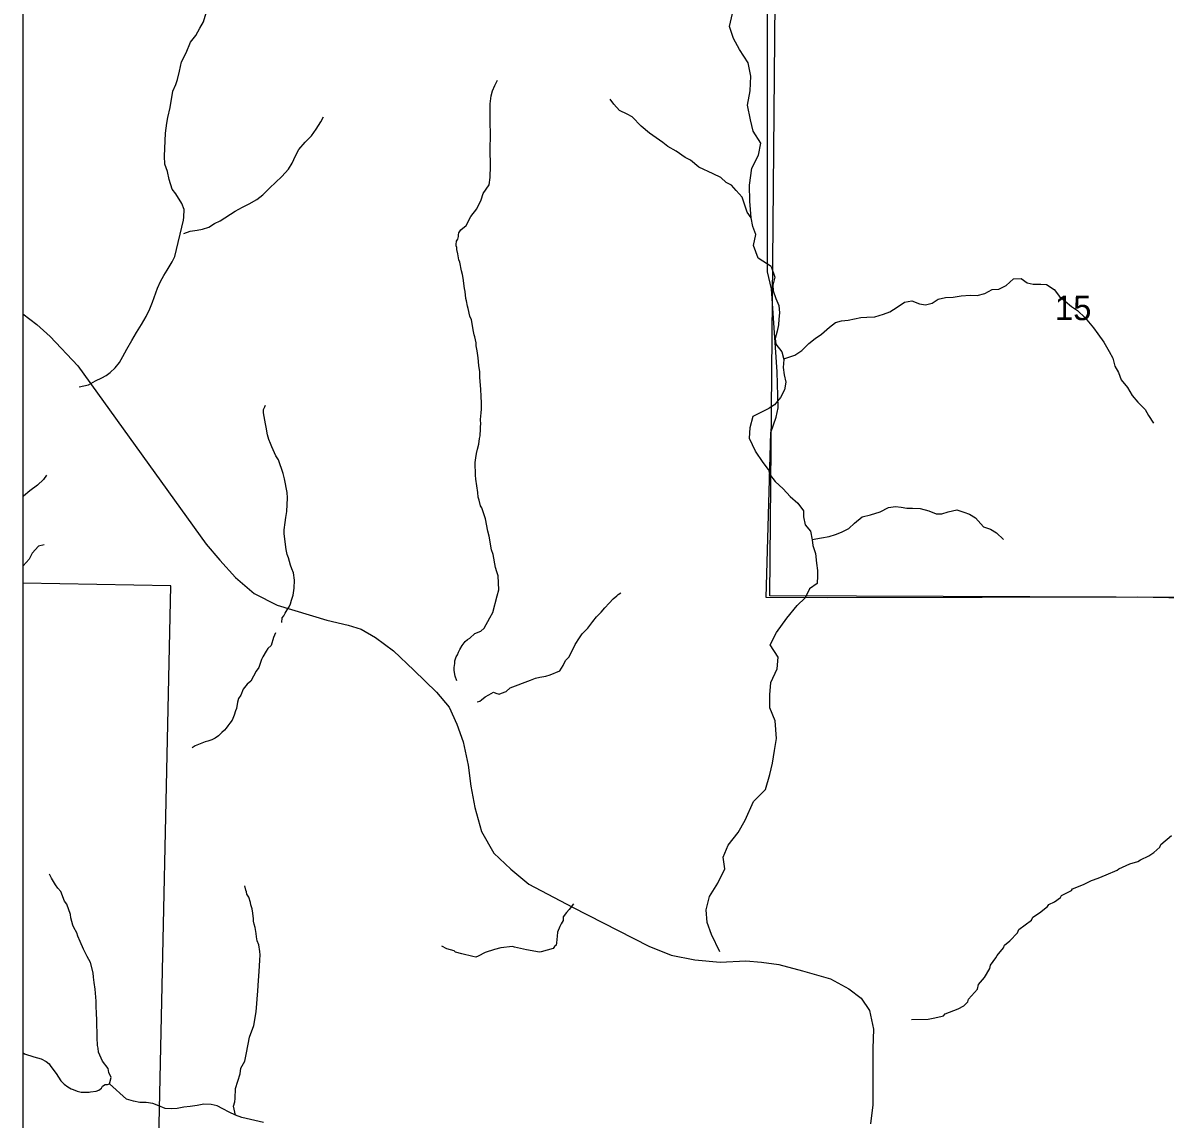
# Model space of a CAD drawing. Extents: x -10 to 158, y 8 to 33.
# Drawn here: x 2.1 to 4.05, y 17.507 to 19.378 of the extents above; entities that cross this region are included whole.
import ezdxf

# ---------------------------------------------------------------- set-up
doc = ezdxf.new("R2010")
doc.units = 0
for name, color, linetype in [('GM_X_Corporation', 7, 'Continuous'), ('GM_X_Minor_River', 7, 'Continuous'), ('GM_X_Rail_Line', 7, 'Continuous'), ('GM_X_Section_Text', 7, 'Continuous')]:
    doc.layers.add(name, color=color, linetype=linetype)

msp = doc.modelspace()

# ---------------------------------------------------------------- linework, layer by layer
at = {"layer": 'GM_X_Corporation'}
msp.add_lwpolyline([(5.7441, 17.4016), (5.3204, 17.3974), (4.9935, 17.4026), (4.6584, 17.4086), (4.4004, 17.4134), (4.4034, 17.9704), (4.4042, 18.3894), (4.0024, 18.3977), (3.4726, 18.3965), (3.3689, 18.3974), (3.3767, 18.6789), (3.3859, 18.705), (3.3893, 18.7211), (3.3872, 18.7823), (3.3779, 18.9242), (3.3711, 18.9532), (3.3709, 19.4089), (3.3147, 19.4093), (2.7824, 19.4152), (2.1, 19.4241), (2.1, 14.1), (8.9, 14.1)], dxfattribs=at)
for points in [[(3.384, 19.4149), (4.4084, 19.4053), (4.4097, 18.3961), (3.3747, 18.3999)], [(2.1, 18.4216), (2.1, 17.4478), (2.3314, 17.4451), (2.3525, 18.417)]]:
    msp.add_lwpolyline(points, close=True, dxfattribs=at)
at = {"layer": 'GM_X_Minor_River'}
for points in [[(2.3954, 19.3568), (2.4023, 19.3693), (2.4085, 19.3802), (2.4178, 19.4127), (2.4282, 19.4188)], [(3.343, 19.0454), (3.3409, 19.0742), (3.3405, 19.1011), (3.3443, 19.1303), (3.3557, 19.1524), (3.3598, 19.1732), (3.3466, 19.1934), (3.342, 19.2127), (3.3367, 19.2378), (3.3416, 19.262), (3.3428, 19.2871), (3.3382, 19.3099), (3.323, 19.3326), (3.3128, 19.3516), (3.3059, 19.3721), (3.3113, 19.3941), (3.334, 19.4048), (3.339, 19.4089)], [(2.3742, 19.0414), (2.3745, 19.0467), (2.3751, 19.0596), (2.3715, 19.0702), (2.361, 19.0864), (2.3548, 19.0946), (2.3496, 19.1109), (2.3468, 19.1245), (2.3424, 19.137), (2.3418, 19.151), (2.3424, 19.1639), (2.3435, 19.1901), (2.3459, 19.2069), (2.3473, 19.2168), (2.3512, 19.2339), (2.3558, 19.2617), (2.3609, 19.2732), (2.3642, 19.2819), (2.3674, 19.296), (2.3706, 19.312), (2.3788, 19.3273), (2.3861, 19.3453), (2.3954, 19.3568)], [(2.8475, 19.0247), (2.8565, 19.0324), (2.8646, 19.0477), (2.8751, 19.0611), (2.8825, 19.076), (2.8854, 19.0871), (2.8958, 19.1017), (2.8979, 19.1146), (2.8984, 19.1344), (2.8982, 19.1438), (2.8977, 19.1526), (2.8975, 19.1693), (2.8981, 19.1799), (2.8983, 19.1928), (2.8977, 19.2042), (2.8976, 19.2141), (2.8977, 19.2319), (2.8976, 19.2403), (2.8996, 19.254), (2.9018, 19.2624), (2.9058, 19.2715), (2.9103, 19.2807)], [(3.3459, 19.0306), (3.343, 19.0454), (3.336, 19.0552), (3.3324, 19.0673), (3.3277, 19.0805), (3.3176, 19.0921), (3.3095, 19.1011), (3.3007, 19.1055), (3.2914, 19.1141), (3.278, 19.1204), (3.2535, 19.1318), (3.2393, 19.1441), (3.2305, 19.1485), (3.2151, 19.1593), (3.2009, 19.167), (3.1921, 19.1741), (3.1698, 19.1901), (3.1555, 19.202), (3.1401, 19.2177), (3.1313, 19.2225), (3.1183, 19.2288), (3.1086, 19.2393), (3.1024, 19.2479)], [(2.3748, 19.019), (2.3856, 19.0229), (2.3974, 19.0244), (2.4069, 19.026), (2.4172, 19.0298), (2.427, 19.0356), (2.4366, 19.0406), (2.4623, 19.0566), (2.4748, 19.0634), (2.4864, 19.0695), (2.4996, 19.0767), (2.5094, 19.0848), (2.5217, 19.0966), (2.5312, 19.1059), (2.5422, 19.1158), (2.5534, 19.1284), (2.5596, 19.1386), (2.5651, 19.1514), (2.5713, 19.1622), (2.5821, 19.1745), (2.5925, 19.1856), (2.6006, 19.1968), (2.6084, 19.2095), (2.6129, 19.2178)], [(2.1962, 18.7567), (2.2122, 18.7604), (2.2239, 18.7671), (2.2348, 18.7726), (2.242, 18.7765), (2.2491, 18.7815), (2.2573, 18.7893), (2.2647, 18.7985), (2.2706, 18.8085), (2.2776, 18.8211), (2.2861, 18.8361), (2.2942, 18.8495), (2.3027, 18.8633), (2.3104, 18.8771), (2.3167, 18.8901), (2.3214, 18.9016), (2.3301, 18.9253), (2.3352, 18.9367), (2.3407, 18.9471), (2.3463, 18.9563), (2.3551, 18.9701), (2.3595, 18.9797), (2.3742, 19.0414)], [(3.377, 18.9624), (3.3552, 18.9768), (3.3472, 18.998), (3.351, 19.017), (3.3459, 19.0306)], [(2.8407, 18.2553), (2.8377, 18.2633), (2.8361, 18.2726), (2.8364, 18.2779), (2.8374, 18.2847), (2.8373, 18.2893), (2.8398, 18.2958), (2.8417, 18.2996), (2.8435, 18.3038), (2.8461, 18.3084), (2.8497, 18.3153), (2.8549, 18.3222), (2.8591, 18.3254), (2.8628, 18.3277), (2.8714, 18.3358), (2.8816, 18.3401), (2.8872, 18.3448), (2.8971, 18.3628), (2.9023, 18.372), (2.9098, 18.3999), (2.9123, 18.4102), (2.9115, 18.4345), (2.9091, 18.4413), (2.907, 18.4488), (2.9025, 18.4708), (2.8997, 18.4787), (2.8962, 18.5022), (2.8938, 18.5105), (2.8897, 18.5314), (2.8873, 18.5382), (2.8833, 18.5506), (2.8813, 18.5536), (2.8789, 18.5635), (2.8772, 18.5688), (2.8764, 18.5764), (2.8733, 18.5991), (2.8724, 18.6063), (2.872, 18.628), (2.8734, 18.636), (2.8741, 18.6432), (2.8758, 18.6504), (2.878, 18.6592), (2.8793, 18.6687), (2.8804, 18.6733), (2.8809, 18.6855), (2.8812, 18.6893), (2.8815, 18.6931), (2.8814, 18.7011), (2.8823, 18.7125), (2.8826, 18.7189), (2.8828, 18.7292), (2.8822, 18.7413), (2.8817, 18.7523), (2.8802, 18.7732), (2.88, 18.7823), (2.8783, 18.7933), (2.8769, 18.8066), (2.8752, 18.8184), (2.8739, 18.8267), (2.8738, 18.832), (2.8714, 18.8426), (2.8702, 18.846), (2.8693, 18.8517), (2.8656, 18.8714), (2.8632, 18.8774), (2.8599, 18.8907), (2.8587, 18.8945), (2.857, 18.9039), (2.8562, 18.9077), (2.8548, 18.9195), (2.854, 18.9248), (2.8518, 18.9426), (2.8502, 18.9486), (2.8489, 18.9551), (2.8456, 18.9698), (2.844, 18.974), (2.8427, 18.9839), (2.8407, 18.9914), (2.8406, 18.9948), (2.8398, 18.9975), (2.8394, 19.0001), (2.8404, 19.0055), (2.8427, 19.0093), (2.8437, 19.0135), (2.8437, 19.0165), (2.844, 19.02), (2.8475, 19.0247)], [(3.377, 18.9624), (3.3837, 18.944), (3.38, 18.9303), (3.3805, 18.9208), (3.3852, 18.9076), (3.3903, 18.8959), (3.3916, 18.8834), (3.3906, 18.8724), (3.3899, 18.8629), (3.3877, 18.8522), (3.3841, 18.8393), (3.3853, 18.8298), (3.3957, 18.8167), (3.3989, 18.8038), (3.3979, 18.7901), (3.3996, 18.7776), (3.4024, 18.7651), (3.3999, 18.7518), (3.3932, 18.7389), (3.3827, 18.7262), (3.374, 18.7204)], [(3.3987, 18.8046), (3.4174, 18.8108), (3.4298, 18.8189), (3.4414, 18.8308), (3.4523, 18.8393), (3.4629, 18.8466), (3.4768, 18.8589), (3.4873, 18.8666), (3.4975, 18.8694), (3.5088, 18.8706), (3.5194, 18.873), (3.5304, 18.8754), (3.5403, 18.8759), (3.5543, 18.8764), (3.569, 18.8808), (3.5796, 18.8851), (3.5924, 18.8932), (3.6048, 18.9013), (3.6173, 18.9037), (3.6306, 18.8989), (3.6405, 18.8967), (3.6518, 18.8999), (3.6624, 18.9064), (3.6748, 18.9096), (3.6881, 18.9098), (3.7017, 18.9122), (3.7169, 18.9135), (3.7286, 18.9129), (3.7422, 18.9164), (3.7547, 18.923), (3.766, 18.9235), (3.7781, 18.9301), (3.7908, 18.9416), (3.8037, 18.9418), (3.814, 18.9347), (3.8243, 18.9325), (3.8376, 18.9323), (3.8471, 18.9316), (3.8604, 18.9234), (3.8693, 18.9114), (3.8788, 18.9031), (3.8896, 18.8941), (3.8999, 18.887), (3.9133, 18.875), (3.9275, 18.8574), (3.9348, 18.8476), (3.9452, 18.8333), (3.9541, 18.8171), (3.9603, 18.8058), (3.9639, 18.7921), (3.9701, 18.7812), (3.9748, 18.7691), (3.9852, 18.7556), (3.9936, 18.7424), (4.0033, 18.7307), (4.0155, 18.718), (4.0213, 18.7078), (4.0298, 18.695)], [(2.5418, 18.3544), (2.5426, 18.3625), (2.5452, 18.366), (2.5478, 18.3706), (2.5514, 18.3764), (2.5544, 18.3813), (2.5566, 18.3863), (2.5588, 18.3928), (2.5613, 18.4012), (2.563, 18.413), (2.5635, 18.4267), (2.5617, 18.4392), (2.559, 18.4464), (2.5566, 18.4528), (2.5537, 18.4653), (2.5513, 18.471), (2.5497, 18.4793), (2.5462, 18.5058), (2.546, 18.513), (2.5477, 18.5256), (2.5491, 18.534), (2.5508, 18.5443), (2.5519, 18.5675), (2.5514, 18.5766), (2.5464, 18.5997), (2.5444, 18.6091), (2.5364, 18.6322), (2.5317, 18.6393), (2.525, 18.6548), (2.5226, 18.6605), (2.5198, 18.6673), (2.5178, 18.6748), (2.5153, 18.6881), (2.5141, 18.6938), (2.5119, 18.7063), (2.5107, 18.7127), (2.511, 18.7184), (2.5132, 18.723), (2.5139, 18.7257)], [(3.3727, 18.6159), (3.3635, 18.6279), (3.3503, 18.6473), (3.34, 18.6688), (3.3416, 18.6878), (3.3465, 18.7067), (3.374, 18.7204)], [(2.1405, 18.6061), (2.1351, 18.5985), (2.1249, 18.589), (2.1121, 18.5792), (2.1011, 18.5705), (2.1, 18.5697)], [(3.3727, 18.6159), (3.3746, 18.6078), (3.3838, 18.5954), (3.3976, 18.583), (3.4099, 18.5699), (3.4226, 18.5582), (3.4322, 18.5454), (3.4327, 18.5352), (3.4351, 18.5216), (3.4443, 18.5103), (3.4471, 18.4959), (3.4484, 18.4861), (3.4531, 18.4725), (3.4548, 18.4562), (3.4565, 18.4437), (3.4566, 18.4342), (3.456, 18.4213), (3.4428, 18.412), (3.4352, 18.3965)], [(3.447, 18.4965), (3.463, 18.4991), (3.4763, 18.5015), (3.4872, 18.5051), (3.4974, 18.5086), (3.5099, 18.5152), (3.5196, 18.5244), (3.5328, 18.5348), (3.5467, 18.5383), (3.5634, 18.5435), (3.5777, 18.5508), (3.5894, 18.5528), (3.5989, 18.5514), (3.6088, 18.5496), (3.6186, 18.5498), (3.6315, 18.5491), (3.6464, 18.5455), (3.6586, 18.5399), (3.6684, 18.5404), (3.6794, 18.5436), (3.6941, 18.5468), (3.7059, 18.5431), (3.7158, 18.5398), (3.7261, 18.5335), (3.7399, 18.5177), (3.7514, 18.514), (3.7617, 18.5077), (3.7739, 18.4964)], [(2.1365, 18.4874), (2.1362, 18.4872), (2.1266, 18.4849), (2.1159, 18.4731), (2.1106, 18.4626), (2.1004, 18.4516), (2.1, 18.4515)], [(2.8757, 18.2193), (2.8802, 18.2205), (2.8829, 18.2224), (2.8892, 18.2278), (2.8952, 18.2313), (2.9035, 18.2356), (2.9073, 18.2342), (2.9131, 18.2324), (2.9172, 18.2343), (2.9247, 18.2371), (2.9319, 18.2433), (2.9662, 18.2564), (2.9752, 18.2599), (2.9824, 18.2616), (2.9926, 18.2633), (3.0002, 18.2653), (3.0168, 18.272), (3.0223, 18.2812), (3.0263, 18.2896), (3.0319, 18.2954), (3.0352, 18.3015), (3.0426, 18.3172), (3.05, 18.3287), (3.0544, 18.3353), (3.0641, 18.3449), (3.073, 18.3561), (3.0793, 18.3642), (3.0872, 18.3723), (3.0931, 18.3796), (3.1006, 18.3877), (3.1076, 18.395), (3.1136, 18.4), (3.1162, 18.4023), (3.1204, 18.4051)], [(3.2899, 17.7922), (3.2754, 17.8223), (3.2679, 17.8423), (3.2664, 17.8643), (3.272, 17.887), (3.2864, 17.9094), (3.2981, 17.9344), (3.2955, 17.9541), (3.3038, 17.9745), (3.3208, 17.9961), (3.3329, 18.0173), (3.3472, 18.0492), (3.3677, 18.0696), (3.3752, 18.095), (3.3794, 18.1143), (3.3831, 18.1359), (3.3862, 18.1567), (3.3839, 18.1867), (3.3752, 18.209), (3.3752, 18.231), (3.3767, 18.2522), (3.3873, 18.2757), (3.3892, 18.2957), (3.3756, 18.3166), (3.3862, 18.3378), (3.4039, 18.362), (3.4217, 18.3836), (3.4352, 18.3965)], [(2.5314, 18.3368), (2.528, 18.3289), (2.5237, 18.3155), (2.5184, 18.3105), (2.5155, 18.3059), (2.5096, 18.2959), (2.5074, 18.2917), (2.503, 18.278), (2.4982, 18.2718), (2.4894, 18.2546), (2.483, 18.2491), (2.476, 18.2407), (2.472, 18.2304), (2.4679, 18.225), (2.4665, 18.2189), (2.4648, 18.2078), (2.4629, 18.204), (2.4604, 18.1967), (2.4575, 18.188), (2.4534, 18.183), (2.4501, 18.1783), (2.4471, 18.1745), (2.4442, 18.171), (2.4397, 18.1668), (2.4337, 18.1614), (2.4281, 18.1571), (2.4224, 18.1544), (2.416, 18.152), (2.4111, 18.1508), (2.4085, 18.15), (2.3941, 18.144), (2.3889, 18.1409)], [(3.6167, 17.6768), (3.6451, 17.6775), (3.6568, 17.6799), (3.6689, 17.6828), (3.6716, 17.6832), (3.6745, 17.6867), (3.6964, 17.695), (3.7058, 17.7001), (3.7129, 17.707), (3.7143, 17.7116), (3.7292, 17.7289), (3.731, 17.7366), (3.7414, 17.7485), (3.7506, 17.7642), (3.7517, 17.7696), (3.7606, 17.7822), (3.7628, 17.7864), (3.774, 17.7992), (3.7754, 17.8037), (3.7844, 17.8115), (3.7978, 17.8246), (3.8, 17.8307), (3.8213, 17.8466), (3.8239, 17.8516), (3.8355, 17.859), (3.849, 17.8699), (3.8509, 17.8733), (3.8607, 17.878), (3.8712, 17.8854), (3.873, 17.8885), (3.8896, 17.8971), (3.8918, 17.8998), (3.9103, 17.9073), (3.9242, 17.914), (3.9355, 17.9183), (3.9491, 17.9239), (3.9679, 17.9318), (3.9705, 17.9341), (3.9894, 17.9427), (4.0033, 17.9468), (4.0075, 17.9495), (4.0221, 17.9566), (4.0304, 17.962), (4.0405, 17.9709), (4.0423, 17.9755), (4.0603, 17.991)], [(2.2481, 17.5673), (2.2506, 17.578), (2.2466, 17.5863), (2.2454, 17.5935), (2.2357, 17.6059), (2.2293, 17.621), (2.2288, 17.6282), (2.2276, 17.6327), (2.227, 17.646), (2.2265, 17.6756), (2.2259, 17.6878), (2.2253, 17.6992), (2.2252, 17.7083), (2.2237, 17.7288), (2.2219, 17.7401), (2.2207, 17.7492), (2.2198, 17.7564), (2.2157, 17.7742), (2.2098, 17.7844), (2.2035, 17.7972), (2.198, 17.81), (2.1936, 17.8191), (2.1924, 17.8248), (2.1873, 17.8342), (2.1853, 17.838), (2.1837, 17.844), (2.1821, 17.8504), (2.1812, 17.8561), (2.1752, 17.8739), (2.1713, 17.8791), (2.1646, 17.8954), (2.1599, 17.901), (2.1557, 17.907), (2.1506, 17.9153), (2.149, 17.9183), (2.1474, 17.9217), (2.1455, 17.9251)], [(2.4627, 17.5136), (2.4595, 17.5288), (2.4616, 17.5361), (2.4623, 17.5422), (2.4631, 17.5589), (2.4667, 17.5719), (2.471, 17.5841), (2.472, 17.5936), (2.479, 17.6059), (2.4818, 17.62), (2.4866, 17.6467), (2.4943, 17.6665), (2.4984, 17.6902), (2.5008, 17.7259), (2.502, 17.7434), (2.5033, 17.759), (2.5045, 17.7784), (2.5051, 17.7871), (2.5046, 17.7928), (2.5029, 17.8042), (2.5001, 17.8114), (2.4989, 17.8182), (2.4984, 17.8235), (2.4963, 17.8337), (2.4947, 17.8398), (2.4938, 17.8447), (2.4934, 17.8489), (2.4925, 17.8587), (2.4912, 17.8659), (2.4892, 17.8724), (2.4884, 17.8769), (2.4855, 17.8856), (2.4824, 17.8909), (2.4816, 17.8947), (2.4808, 17.8977), (2.4788, 17.9049)], [(3.04, 17.8742), (3.0322, 17.8646), (3.0277, 17.8596), (3.0225, 17.8523), (3.0223, 17.8458), (3.0189, 17.8404), (3.0167, 17.8355), (3.0127, 17.8263), (3.0121, 17.8194), (3.0108, 17.808), (3.0101, 17.8038), (3.0075, 17.8015), (3.0052, 17.7984), (2.9947, 17.7952), (2.9845, 17.7924), (2.981, 17.792), (2.9753, 17.793), (2.9597, 17.7958), (2.9391, 17.8004), (2.9357, 17.8015), (2.9156, 17.7993), (2.905, 17.7965), (2.8892, 17.7913), (2.8772, 17.785), (2.873, 17.7834), (2.8681, 17.7845), (2.8494, 17.7888), (2.8387, 17.7916), (2.836, 17.7939), (2.8238, 17.7975), (2.815, 17.8019)], [(2.1, 17.6205), (2.1026, 17.6186), (2.119, 17.6131), (2.1312, 17.6099), (2.1396, 17.6055), (2.145, 17.6014), (2.1466, 17.5984), (2.1528, 17.5901), (2.1571, 17.5845), (2.1606, 17.5785), (2.1649, 17.5724), (2.1703, 17.5668), (2.1768, 17.562), (2.1826, 17.5587), (2.186, 17.5572), (2.1925, 17.5546), (2.1994, 17.5529), (2.213, 17.5527), (2.2157, 17.5535), (2.2252, 17.5548), (2.2297, 17.5564), (2.2342, 17.5595), (2.236, 17.5629), (2.2405, 17.5657), (2.2443, 17.5661), (2.2481, 17.5673)], [(2.4736, 17.5094), (2.4627, 17.5136), (2.4523, 17.5189), (2.4411, 17.5243), (2.4314, 17.5296), (2.4212, 17.5318), (2.409, 17.5322), (2.3976, 17.5304), (2.3857, 17.5285), (2.375, 17.5274), (2.3636, 17.5251), (2.354, 17.5243), (2.343, 17.5251), (2.3322, 17.5293), (2.3221, 17.5334), (2.3103, 17.535), (2.2997, 17.535), (2.2888, 17.5373), (2.2771, 17.5407), (2.2481, 17.5673)], [(2.5109, 17.5009), (2.4736, 17.5094)]]:
    msp.add_lwpolyline(points, dxfattribs=at)
at = {"layer": 'GM_X_Rail_Line'}
msp.add_lwpolyline([(2.1, 18.8813), (2.1236, 18.8634), (2.1465, 18.8427), (2.1936, 18.7927), (2.4129, 18.4883), (2.4363, 18.4611), (2.4628, 18.4317), (2.4949, 18.4041), (2.534, 18.3841), (2.619, 18.3584), (2.6553, 18.3502), (2.6772, 18.343), (2.7017, 18.3289), (2.7326, 18.3064), (2.7676, 18.2735), (2.8062, 18.236), (2.8275, 18.2102), (2.841, 18.1811), (2.8513, 18.1508), (2.8602, 18.1109), (2.8646, 18.0755), (2.8713, 18.0386), (2.8831, 17.998), (2.9037, 17.9611), (2.9331, 17.9333), (2.9635, 17.9079), (3.038, 17.8688), (3.1687, 17.8023), (3.2063, 17.7868), (3.2469, 17.7787), (3.2904, 17.775), (3.334, 17.7772), (3.3606, 17.775), (3.3901, 17.7706), (3.4307, 17.7602), (3.4783, 17.7463), (3.51, 17.7291), (3.5309, 17.7136), (3.5449, 17.6925), (3.5517, 17.6605), (3.551, 17.6273), (3.551, 17.5313), (3.5465, 17.4988)], dxfattribs=at)

# ---------------------------------------------------------------- texts
at = {"layer": 'GM_X_Section_Text'}
msp.add_text('15', height=0.04186, rotation=0, dxfattribs=at).set_placement((3.8616, 18.8708))

doc.saveas('drawing.dxf')
